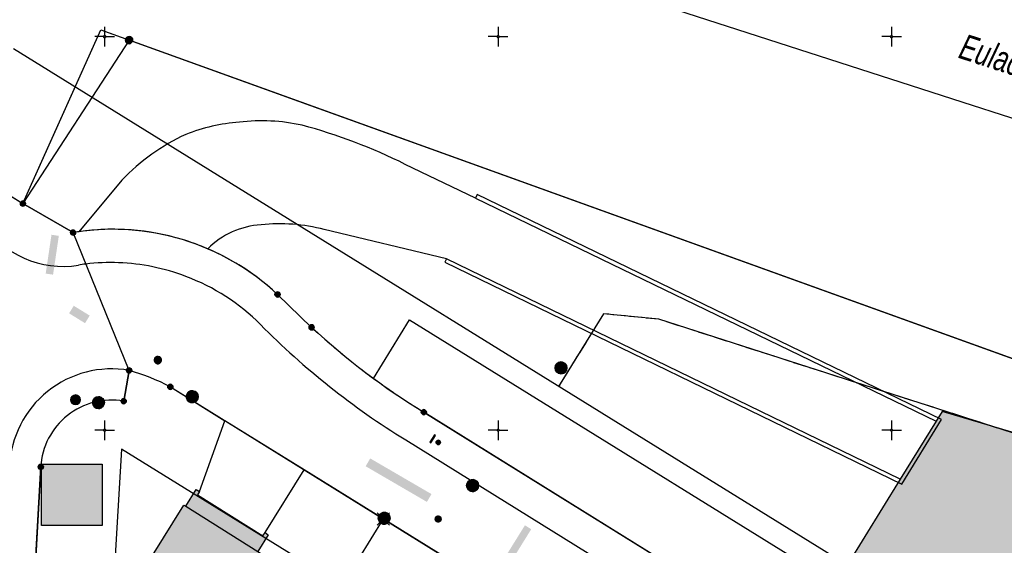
# Model space of a CAD drawing. Header units: metres. Extents: x 2695560 to 2696939, y 1260491 to 1262050.
# Tile 865 of 1005: x 2696171 to 2696233, y 1261768 to 1261801. Entities that reach past the tile are written whole.
import ezdxf

# ---------------------------------------------------------------- set-up
doc = ezdxf.new("R2010")
doc.units = ezdxf.units.M
doc.linetypes.add('ALL_S25', pattern=[1.06, 0.8, -0.26])
doc.linetypes.add('AUSGEZOGEN', pattern=[0])
for name, color, linetype in [('XR$1$AV_Flächen (EO)', 7, 'AUSGEZOGEN'), ('XR$1$AV_Gebäudeflächen (BB)', 7, 'AUSGEZOGEN'), ('XR$1$AV_Gebäudeflächen ut.', 7, 'AUSGEZOGEN'), ('XR$1$AV_Grenzpunkte', 7, 'AUSGEZOGEN'), ('XR$1$AV_Koordinatennetzpunkte', 7, 'AUSGEZOGEN'), ('XR$1$AV_Linien (BB)', 7, 'AUSGEZOGEN'), ('XR$1$AV_Linien (EO)', 7, 'AUSGEZOGEN'), ('XR$1$AV_Objektnamen (BB)', 7, 'AUSGEZOGEN'), ('XR$1$AV_Waldflächen', 7, 'AUSGEZOGEN'), ('XR$1$AW_LK_Schachtdeckel', 24, 'AUSGEZOGEN'), ('XR$1$EW_LK_Bauwerk_FL_Linie_Punkt', 1, 'AUSGEZOGEN'), ('XR$1$EW_LK_Knoten', 1, 'AUSGEZOGEN'), ('XR$1$GA_LK_Absperrarmatur', 32, 'AUSGEZOGEN'), ('XR$1$Liegenschaftsgrenzen', 7, 'AUSGEZOGEN'), ('XR$1$PFAV', 255, 'AUSGEZOGEN'), ('XR$1$PFAW', 255, 'AUSGEZOGEN'), ('XR$1$PFEW', 255, 'AUSGEZOGEN'), ('XR$1$PFGA', 255, 'AUSGEZOGEN'), ('XR$1$PFWA', 255, 'AUSGEZOGEN'), ('XR$1$RAEW', 8, 'AUSGEZOGEN'), ('XR$1$RP_Abstandslinie', 7, 'AUSGEZOGEN'), ('XR$1$WA_LK_Absperrarmatur', 171, 'AUSGEZOGEN')]:
    doc.layers.add(name, color=color, linetype=linetype)
doc.styles.add('ARIAL', font='arial.ttf')

# ---------------------------------------------------------------- blocks, each defined once
blk = doc.blocks.new('COMPLEXOBJECT_535')
at = {"layer": 'XR$1$AV_Linien (BB)', "color": 7, "linetype": 'AUSGEZOGEN', "transparency": 33554687}
blk.add_line((6198.569, 11789.751), (6194.097, 11791.888), dxfattribs=at)
for centre, radius, start, end in [((6184.325, 11783.308), 11.279, 93.89242, 111.69575), ((6185.01, 11783.025), 11.627, 77.42415, 97.17107), ((6178.41, 11760.397), 35.182, 63.52058, 74.956), ((6185.825, 11781.561), 13.478, 114.87992, 136.19811)]:
    blk.add_arc(centre, radius, start, end, dxfattribs=at)
blk = doc.blocks.new('COMPLEXOBJECT_537')
at = {"layer": 'XR$1$AV_Linien (BB)', "color": 7, "linetype": 'AUSGEZOGEN', "transparency": 33554687}
for centre, radius, start, end in [((6175.407, 11772.379), 13.271, 68.99007, 87.97419), ((6175.552, 11772.418), 13.183, 44.82726, 69.51786), ((6219.992, 11816.417), 49.354, 224.68429, 238.3926)]:
    blk.add_arc(centre, radius, start, end, dxfattribs=at)
blk = doc.blocks.new('COMPLEXOBJECT_550')
at = {"layer": 'XR$1$AV_Linien (BB)', "color": 7, "linetype": 'AUSGEZOGEN', "transparency": 33554687}
blk.add_line((6176.554, 11778.801), (6176.213, 11776.849), dxfattribs=at)
blk.add_lwpolyline([(6170.942, 11772.672), (6169.784, 11751.797), (6168.169, 11724.432)], dxfattribs=at)
blk.add_arc((6175.434, 11772.417), 4.5, 80.03548, 176.7546, dxfattribs=at)
blk = doc.blocks.new('COMPLEXOBJECT_551')
at = {"layer": 'XR$1$AV_Linien (BB)', "color": 7, "linetype": 'AUSGEZOGEN', "transparency": 33554687}
blk.add_line((6179.174, 11777.758), (6182.646, 11775.605), dxfattribs=at)
blk.add_arc((6172.415, 11764.591), 14.801, 62.82632, 73.7595, dxfattribs=at)
blk = doc.blocks.new('COMPLEXOBJECT_552')
at = {"layer": 'XR$1$AV_Linien (BB)', "color": 7, "linetype": 'AUSGEZOGEN', "transparency": 33554687}
blk.add_arc((6175.438, 11772.404), 6.493, 80.10231, 177.40637, dxfattribs=at)
blk = doc.blocks.new('COMPLEXOBJECT_553')
at = {"layer": 'XR$1$AV_Linien (BB)', "color": 7, "linetype": 'AUSGEZOGEN', "transparency": 33554687}
for centre, radius, start, end in [((6172.344, 11791.491), 6.084, 212.99779, 279.38986), ((6175.121, 11774.36), 11.271, 96.7061, 99.10822)]:
    blk.add_arc(centre, radius, start, end, dxfattribs=at)
blk = doc.blocks.new('COMPLEXOBJECT_557')
at = {"layer": 'XR$1$AV_Linien (BB)', "color": 7, "linetype": 'AUSGEZOGEN', "transparency": 33554687}
blk.add_line((6225.442, 11757.415), (6195.28, 11776.148), dxfattribs=at)
blk.add_arc((6219.157, 11815.184), 45.759, 233.73394, 238.54683, dxfattribs=at)
blk = doc.blocks.new('COMPLEXOBJECT_558')
at = {"layer": 'XR$1$AV_Linien (BB)', "color": 7, "linetype": 'AUSGEZOGEN', "transparency": 33554687}
blk.add_line((6196.722, 11785.884), (6188.951, 11787.748), dxfattribs=at)
for centre, radius, start, end in [((6186.118, 11776.99), 11.125, 75.24712, 96.08868), ((6185.278, 11782.778), 5.285, 93.68821, 134.84744)]:
    blk.add_arc(centre, radius, start, end, dxfattribs=at)
blk = doc.blocks.new('COMPLEXOBJECT_559')
at = {"layer": 'XR$1$AV_Linien (BB)', "color": 7, "linetype": 'AUSGEZOGEN', "transparency": 33554687}
for centre, radius, start, end in [((6175.52, 11772.479), 15.286, 73.16444, 98.11798), ((6175.525, 11772.493), 15.271, 66.75788, 73.16696)]:
    blk.add_arc(centre, radius, start, end, dxfattribs=at)
blk = doc.blocks.new('COMPLEXOBJECT_560')
at = {"layer": 'XR$1$AV_Linien (BB)', "color": 7, "linetype": 'AUSGEZOGEN', "transparency": 33554687}
blk.add_line((6169.81, 11789.398), (6172.991, 11787.555), dxfattribs=at)
blk.add_arc((6174.975, 11775.905), 11.818, 97.85023, 99.66536, dxfattribs=at)
blk = doc.blocks.new('COMPLEXOBJECT_561')
at = {"layer": 'XR$1$AV_Linien (BB)', "color": 7, "linetype": 'AUSGEZOGEN', "transparency": 33554687}
blk.add_line((6188.151, 11781.537), (6185.984, 11783.625), dxfattribs=at)
for centre, radius, start, end in [((6218.842, 11814.728), 45.206, 227.24176, 232.91425), ((6234.395, 11835.712), 71.325, 233.11212, 233.61965)]:
    blk.add_arc(centre, radius, start, end, dxfattribs=at)
blk = doc.blocks.new('COMPLEXOBJECT_1402')
at = {"layer": 'XR$1$Liegenschaftsgrenzen', "color": 7, "linetype": 'AUSGEZOGEN', "transparency": 33554687}
blk.add_line((6176.213, 11776.849), (6176.554, 11778.801), dxfattribs=at)
blk.add_arc((6175.434, 11772.417), 4.5, 80.03548, 176.7546, dxfattribs=at)
blk = doc.blocks.new('COMPLEXOBJECT_1409')
at = {"layer": 'XR$1$Liegenschaftsgrenzen', "color": 7, "linetype": 'AUSGEZOGEN', "transparency": 33554687}
blk.add_line((6185.984, 11783.625), (6188.151, 11781.537), dxfattribs=at)
blk.add_lwpolyline([(6195.28, 11776.148), (6242.941, 11746.547), (6295.172, 11714.191)], dxfattribs=at)
for centre, radius, start, end in [((6175.518, 11772.466), 15.299, 46.83471, 99.50725), ((6218.851, 11814.74), 45.221, 227.24269, 238.58411)]:
    blk.add_arc(centre, radius, start, end, dxfattribs=at)
blk = doc.blocks.new('BWAV19')
at = {"layer": 'XR$1$PFAV', "transparency": 33554687}
blk.add_hatch(color=7, dxfattribs=at).paths.add_polyline_path([(0, 0.24), (-0.024, 0.239), (-0.048, 0.235), (-0.072, 0.229), (-0.095, 0.221), (-0.116, 0.21), (-0.137, 0.197), (-0.156, 0.182), (-0.174, 0.165), (-0.19, 0.147), (-0.204, 0.127), (-0.215, 0.106), (-0.225, 0.083), (-0.232, 0.06), (-0.237, 0.036), (-0.24, 0.012), (-0.24, -0.012), (-0.237, -0.036), (-0.232, -0.06), (-0.225, -0.083), (-0.215, -0.106), (-0.204, -0.127), (-0.19, -0.147), (-0.174, -0.165), (-0.156, -0.182), (-0.137, -0.197), (-0.116, -0.21), (-0.095, -0.221), (-0.072, -0.229), (-0.048, -0.235), (-0.024, -0.239), (0, -0.24), (0.024, -0.239), (0.048, -0.235), (0.072, -0.229), (0.095, -0.221), (0.116, -0.21), (0.137, -0.197), (0.156, -0.182), (0.174, -0.165), (0.19, -0.147), (0.204, -0.127), (0.215, -0.106), (0.225, -0.083), (0.232, -0.06), (0.237, -0.036), (0.24, -0.012), (0.24, 0.012), (0.237, 0.036), (0.232, 0.06), (0.225, 0.083), (0.215, 0.106), (0.204, 0.127), (0.19, 0.147), (0.174, 0.165), (0.156, 0.182), (0.137, 0.197), (0.116, 0.21), (0.095, 0.221), (0.072, 0.229), (0.048, 0.235), (0.024, 0.239)])
at = {"color": 7, "transparency": 33554687}
for p, q in [((-0.5, 0.5), (-0.17, 0.17)), ((0.17, 0.17), (0.5, 0.5)), ((-0.5, -0.5), (-0.17, -0.17)), ((0.17, -0.17), (0.5, -0.5))]:
    blk.add_line(p, q, dxfattribs=at)
for start, end in [(90, 270), (270, 90)]:
    blk.add_arc((0, 0), 0.24, start, end, dxfattribs=at)
blk = doc.blocks.new('BAV15')
at = {"layer": 'XR$1$PFAV', "transparency": 33554687}
blk.add_hatch(color=7, dxfattribs=at).paths.add_polyline_path([(0.5, 0), (0.49, 0.1), (0.46, 0.2), (0.41, 0.29), (0.34, 0.36), (0.26, 0.42), (0.17, 0.47), (0.08, 0.49), (-0.03, 0.5), (-0.13, 0.48), (-0.22, 0.45), (-0.31, 0.4), (-0.38, 0.33), (-0.44, 0.24), (-0.48, 0.15), (-0.5, 0.05), (-0.5, -0.05), (-0.48, -0.15), (-0.44, -0.24), (-0.38, -0.33), (-0.31, -0.4), (-0.22, -0.45), (-0.13, -0.48), (-0.03, -0.5), (0.08, -0.49), (0.17, -0.47), (0.26, -0.42), (0.34, -0.36), (0.41, -0.29), (0.46, -0.2), (0.49, -0.1)])
at = {"color": 7, "transparency": 33554687}
for start, end in [(90, 270), (270, 90)]:
    blk.add_arc((0, 0), 0.5, start, end, dxfattribs=at)
at = {"layer": 'XR$1$PFAV', "transparency": 33554687}
blk.add_circle((0, 0), 0.5, dxfattribs=at)
blk = doc.blocks.new('BAV2041')
at = {"color": 7, "transparency": 33554687}
for p, q in [((-0.05, 0), (-0.5, 0)), ((0, 0.5), (0, 0.05)), ((0.05, 0), (0.5, 0)), ((0, -0.05), (0, -0.5))]:
    blk.add_line(p, q, dxfattribs=at)
blk.add_circle((0, 0), 0.05, dxfattribs=at)
for start, end in [(90, 270), (270, 90)]:
    blk.add_arc((0, 0), 0.05, start, end, dxfattribs=at)
blk = doc.blocks.new('BAW2088')
at = {"layer": 'XR$1$PFAW', "transparency": 33554687}
blk.add_hatch(color=253, dxfattribs=at).paths.add_polyline_path([(0.51, 0), (0.5, 0.101), (0.47, 0.197), (0.421, 0.286), (0.355, 0.362), (0.275, 0.424), (0.184, 0.469), (0.086, 0.494), (-0.015, 0.499), (-0.115, 0.484), (-0.21, 0.449), (-0.296, 0.395), (-0.369, 0.326), (-0.427, 0.243), (-0.467, 0.15), (-0.487, 0.051), (-0.487, -0.051), (-0.467, -0.15), (-0.427, -0.243), (-0.369, -0.326), (-0.296, -0.395), (-0.21, -0.449), (-0.115, -0.484), (-0.015, -0.499), (0.086, -0.494), (0.184, -0.469), (0.275, -0.424), (0.355, -0.362), (0.421, -0.286), (0.47, -0.197), (0.5, -0.101)])
at = {"transparency": 33554687}
for start, end in [(91.19481, 268.80519), (268.80519, 91.19481)]:
    blk.add_arc((0.01, 0), 0.5, start, end, dxfattribs=at)
at = {"layer": 'XR$1$PFAW', "transparency": 33554687}
blk.add_circle((0.01, 0), 0.5, dxfattribs=at)
blk = doc.blocks.new('BAW2082')
at = {"layer": 'XR$1$PFAW', "transparency": 33554687}
blk.add_hatch(color=7, dxfattribs=at).paths.add_polyline_path([(0.509, -0.003), (0.499, 0.098), (0.469, 0.194), (0.42, 0.283), (0.354, 0.359), (0.274, 0.421), (0.183, 0.466), (0.085, 0.491), (-0.016, 0.496), (-0.116, 0.481), (-0.211, 0.446), (-0.297, 0.392), (-0.37, 0.323), (-0.428, 0.24), (-0.468, 0.147), (-0.488, 0.047), (-0.488, -0.054), (-0.468, -0.153), (-0.428, -0.246), (-0.37, -0.329), (-0.297, -0.398), (-0.211, -0.452), (-0.116, -0.487), (-0.016, -0.502), (0.085, -0.497), (0.183, -0.472), (0.274, -0.427), (0.354, -0.366), (0.42, -0.289), (0.469, -0.2), (0.499, -0.104)])
at = {"transparency": 33554687}
for start, end in [(91.19481, 268.80519), (268.80519, 91.19481)]:
    blk.add_arc((0.01, 0), 0.5, start, end, dxfattribs=at)
at = {"layer": 'XR$1$PFAW', "transparency": 33554687}
blk.add_circle((0.009, -0.003), 0.5, dxfattribs=at)
blk = doc.blocks.new('BWA965')
at = {"layer": 'XR$1$PFWA', "transparency": 33554687}
blk.add_hatch(color=7, dxfattribs=at).paths.add_polyline_path([(0, 0.5), (-0.05, 0.5), (-0.1, 0.49), (-0.15, 0.48), (-0.2, 0.46), (-0.24, 0.44), (-0.29, 0.41), (-0.33, 0.38), (-0.36, 0.34), (-0.4, 0.31), (-0.42, 0.26), (-0.45, 0.22), (-0.47, 0.17), (-0.48, 0.13), (-0.49, 0.08), (-0.5, 0.03), (-0.5, -0.03), (-0.49, -0.08), (-0.48, -0.13), (-0.47, -0.17), (-0.45, -0.22), (-0.42, -0.26), (-0.4, -0.31), (-0.36, -0.34), (-0.33, -0.38), (-0.29, -0.41), (-0.24, -0.44), (-0.2, -0.46), (-0.15, -0.48), (-0.1, -0.49), (-0.05, -0.5), (0, -0.5), (0.05, -0.5), (0.1, -0.49), (0.15, -0.48), (0.2, -0.46), (0.24, -0.44), (0.29, -0.41), (0.33, -0.38), (0.36, -0.34), (0.4, -0.31), (0.42, -0.26), (0.45, -0.22), (0.47, -0.17), (0.48, -0.13), (0.49, -0.08), (0.5, -0.03), (0.5, 0.03), (0.49, 0.08), (0.48, 0.13), (0.47, 0.17), (0.45, 0.22), (0.42, 0.26), (0.4, 0.31), (0.36, 0.34), (0.33, 0.38), (0.29, 0.41), (0.24, 0.44), (0.2, 0.46), (0.15, 0.48), (0.1, 0.49), (0.05, 0.5)])
at = {"transparency": 33554687}
blk.add_line((0, 0.5), (0, -0.5), dxfattribs=at)
for start, end in [(90, 270), (270, 90)]:
    blk.add_arc((0, 0), 0.5, start, end, dxfattribs=at)
blk = doc.blocks.new('BGA965')
at = {"layer": 'XR$1$PFGA', "transparency": 33554687}
blk.add_hatch(color=7, dxfattribs=at).paths.add_polyline_path([(0.5, 0), (0.49, 0.1), (0.46, 0.2), (0.41, 0.29), (0.34, 0.36), (0.26, 0.42), (0.17, 0.47), (0.08, 0.49), (-0.03, 0.5), (-0.13, 0.48), (-0.22, 0.45), (-0.31, 0.4), (-0.38, 0.33), (-0.44, 0.24), (-0.48, 0.15), (-0.5, 0.05), (-0.5, -0.05), (-0.48, -0.15), (-0.44, -0.24), (-0.38, -0.33), (-0.31, -0.4), (-0.22, -0.45), (-0.13, -0.48), (-0.03, -0.5), (0.08, -0.49), (0.17, -0.47), (0.26, -0.42), (0.34, -0.36), (0.41, -0.29), (0.46, -0.2), (0.49, -0.1)])
at = {"color": 32, "transparency": 33554687}
blk.add_line((0, 0.5), (0, -0.5), dxfattribs=at)
for start, end in [(90, 270), (270, 90)]:
    blk.add_arc((0, 0), 0.5, start, end, dxfattribs=at)
at = {"layer": 'XR$1$PFGA', "transparency": 33554687}
blk.add_circle((0, 0), 0.5, dxfattribs=at)
blk = doc.blocks.new('BEW15')
at = {"layer": 'XR$1$PFEW', "transparency": 33554687}
h = blk.add_hatch(color=7, dxfattribs=at)
h.paths.add_polyline_path([(-0.5, 0), (-0.5, -0.05), (-0.49, -0.1), (-0.48, -0.15), (-0.46, -0.2), (-0.44, -0.24), (-0.41, -0.29), (-0.38, -0.33), (-0.34, -0.36), (-0.31, -0.4), (-0.26, -0.42), (-0.22, -0.45), (-0.17, -0.47), (-0.13, -0.48), (-0.08, -0.49), (-0.03, -0.5), (0.03, -0.5), (0.08, -0.49), (0.13, -0.48), (0.17, -0.47), (0.22, -0.45), (0.26, -0.42), (0.31, -0.4), (0.34, -0.36), (0.38, -0.33), (0.41, -0.29), (0.44, -0.24), (0.46, -0.2), (0.48, -0.15), (0.49, -0.1), (0.5, -0.05), (0.5, 0), (0.5, 0.05), (0.49, 0.1), (0.48, 0.15), (0.46, 0.2), (0.44, 0.24), (0.41, 0.29), (0.38, 0.33), (0.34, 0.36), (0.31, 0.4), (0.26, 0.42), (0.22, 0.45), (0.17, 0.47), (0.13, 0.48), (0.08, 0.49), (0.03, 0.5), (-0.03, 0.5), (-0.08, 0.49), (-0.13, 0.48), (-0.17, 0.47), (-0.22, 0.45), (-0.26, 0.42), (-0.31, 0.4), (-0.34, 0.36), (-0.38, 0.33), (-0.41, 0.29), (-0.44, 0.24), (-0.46, 0.2), (-0.48, 0.15), (-0.49, 0.1), (-0.5, 0.05)])
h.paths.add_polyline_path([(0.01, 0), (0.01, 0), (0.01, 0), (0.01, 0), (0.01, 0), (0.01, 0), (0.01, 0), (0.01, -0.01), (0.01, -0.01), (0.01, -0.01), (0.01, -0.01), (0.01, -0.01), (0, -0.01), (0, -0.01), (0, -0.01), (0, -0.01), (0, -0.01), (0, -0.01), (0, -0.01), (0, -0.01), (0, -0.01), (0, -0.01), (0, -0.01), (-0.01, -0.01), (-0.01, -0.01), (-0.01, -0.01), (-0.01, -0.01), (-0.01, 0), (-0.01, 0), (-0.01, 0), (-0.01, 0), (-0.01, 0), (-0.01, 0), (-0.01, 0), (-0.01, 0), (-0.01, 0), (-0.01, 0), (-0.01, 0.01), (-0.01, 0.01), (-0.01, 0.01), (-0.01, 0.01), (-0.01, 0.01), (0, 0.01), (0, 0.01), (0, 0.01), (0, 0.01), (0, 0.01), (0, 0.01), (0, 0.01), (0, 0.01), (0, 0.01), (0, 0.01), (0, 0.01), (0.01, 0.01), (0.01, 0.01), (0.01, 0.01), (0.01, 0.01), (0.01, 0.01), (0.01, 0.01), (0.01, 0), (0.01, 0), (0.01, 0)], flags=16)
at = {"color": 1, "transparency": 33554687}
for start, end in [(0, 180), (180, 0)]:
    blk.add_arc((0, 0), 0.5, start, end, dxfattribs=at)
at = {"layer": 'XR$1$PFEW', "transparency": 33554687}
blk.add_circle((0, 0), 0.5, dxfattribs=at)
blk = doc.blocks.new('BEWLP2549_S')
at = {"layer": 'XR$1$PFEW', "transparency": 33554687}
blk.add_hatch(color=7, dxfattribs=at).paths.add_polyline_path([(0.5, 0), (0.49, 0.101), (0.459, 0.197), (0.41, 0.286), (0.344, 0.362), (0.264, 0.424), (0.174, 0.469), (0.076, 0.494), (-0.025, 0.499), (-0.125, 0.484), (-0.22, 0.449), (-0.306, 0.395), (-0.379, 0.326), (-0.437, 0.243), (-0.477, 0.15), (-0.497, 0.051), (-0.497, -0.051), (-0.477, -0.15), (-0.437, -0.243), (-0.379, -0.326), (-0.306, -0.395), (-0.22, -0.449), (-0.125, -0.484), (-0.025, -0.499), (0.076, -0.494), (0.174, -0.469), (0.264, -0.424), (0.344, -0.362), (0.41, -0.286), (0.459, -0.197), (0.49, -0.101)])
at = {"color": 1, "transparency": 33554687}
for p, q in [((0.354, -0.354), (-0.354, 0.354)), ((-0.354, -0.354), (0.354, 0.354))]:
    blk.add_line(p, q, dxfattribs=at)
for start, end in [(91.38095, 268.61905), (268.61905, 91.38095)]:
    blk.add_arc((0, 0), 0.5, start, end, dxfattribs=at)
at = {"layer": 'XR$1$PFEW', "transparency": 33554687}
blk.add_circle((0, 0), 0.5, dxfattribs=at)
blk = doc.blocks.new('BEW957')
at = {"layer": 'XR$1$RAEW', "transparency": 33554687}
blk.add_hatch(color=1, dxfattribs=at).paths.add_polyline_path([(-0.5, 0), (-0.5, -0.05), (-0.49, -0.1), (-0.48, -0.15), (-0.46, -0.2), (-0.44, -0.24), (-0.41, -0.29), (-0.38, -0.33), (-0.34, -0.36), (-0.31, -0.4), (-0.26, -0.42), (-0.22, -0.45), (-0.17, -0.47), (-0.13, -0.48), (-0.08, -0.49), (-0.03, -0.5), (0.03, -0.5), (0.08, -0.49), (0.13, -0.48), (0.17, -0.47), (0.22, -0.45), (0.26, -0.42), (0.31, -0.4), (0.34, -0.36), (0.38, -0.33), (0.41, -0.29), (0.44, -0.24), (0.46, -0.2), (0.48, -0.15), (0.49, -0.1), (0.5, -0.05), (0.5, 0), (0.5, 0.05), (0.49, 0.1), (0.48, 0.15), (0.46, 0.2), (0.44, 0.24), (0.41, 0.29), (0.38, 0.33), (0.34, 0.36), (0.31, 0.4), (0.26, 0.42), (0.22, 0.45), (0.17, 0.47), (0.13, 0.48), (0.08, 0.49), (0.03, 0.5), (-0.03, 0.5), (-0.08, 0.49), (-0.13, 0.48), (-0.17, 0.47), (-0.22, 0.45), (-0.26, 0.42), (-0.31, 0.4), (-0.34, 0.36), (-0.38, 0.33), (-0.41, 0.29), (-0.44, 0.24), (-0.46, 0.2), (-0.48, 0.15), (-0.49, 0.1), (-0.5, 0.05)])
at = {"color": 1, "transparency": 33554687}
for start, end in [(90, 180), (180, 270), (0, 90), (270, 0)]:
    blk.add_arc((0, 0), 0.5, start, end, dxfattribs=at)
at = {"layer": 'XR$1$RAEW', "color": 1, "transparency": 33554687}
blk.add_circle((0, 0), 0.5, dxfattribs=at)
blk = doc.blocks.new('BEWG5')
at = {"transparency": 33554687}
blk.add_hatch(color=1, dxfattribs=at).paths.add_polyline_path([(-0.083375, -0.5), (0.083375, -0.5), (0.083375, 0.5), (-0.083375, 0.5)])
at = {"color": 1, "transparency": 33554687}
blk.add_lwpolyline([(-0.083375, -0.5), (0.083375, -0.5), (0.083375, 0.5), (-0.083375, 0.5), (-0.083375, -0.5)], close=True, dxfattribs=at)

msp = doc.modelspace()

# ---------------------------------------------------------------- hatches: boundary and pattern name
at = {"transparency": 33554687}
for points in [[(2696172.225, 1261784.762), (2696172.693, 1261784.692), (2696173.059, 1261787.157), (2696172.592, 1261787.227)], [(2696174.008, 1261782.717), (2696173.711, 1261782.236), (2696174.724, 1261781.611), (2696175.021, 1261782.092)], [(2696171.949, 1261772.654), (2696171.949, 1261768.753), (2696175.803, 1261768.753), (2696175.803, 1261772.654)], [(2696192.843, 1261773.021), (2696192.553, 1261772.523), (2696196.445, 1261770.259), (2696196.735, 1261770.757)], [(2696201.361, 1261766.665), (2696201.763, 1261766.415), (2696203.072, 1261768.524), (2696202.671, 1261768.773)]]:
    msp.add_hatch(color=7, dxfattribs=at).paths.add_polyline_path(points)
at = {"layer": 'XR$1$AV_Gebäudeflächen (BB)', "true_color": 0xd2d2d2, "transparency": 33554687}
msp.add_hatch(color=254, dxfattribs=at).paths.add_polyline_path([(2696185.981, 1261756.749), (2696190.524, 1261764.094), (2696187.078, 1261766.255), (2696185.704, 1261767.116), (2696186.368, 1261768.175), (2696186.158, 1261768.307), (2696186.025, 1261768.095), (2696181.862, 1261770.705), (2696181.995, 1261770.916), (2696181.784, 1261771.048), (2696181.121, 1261769.989), (2696181.011, 1261770.058), (2696176.422, 1261762.71)])
at = {"layer": 'XR$1$AV_Gebäudeflächen ut.', "true_color": 0xf5f5f5, "transparency": 33554687}
msp.add_hatch(color=7, dxfattribs=at).paths.add_polyline_path([(2696223.139, 1261766.243), (2696233.644, 1261759.771), (2696241.339, 1261772.153), (2696273.315, 1261752.337), (2696265.641, 1261739.954), (2696271.593, 1261736.233), (2696283.049, 1261754.704), (2696256.818, 1261770.945), (2696253.804, 1261766.077), (2696245.688, 1261771.101), (2696229.185, 1261776.008), (2696228.792, 1261775.384), (2696226.522, 1261771.702)])
at = {"layer": 'XR$1$AV_Waldflächen', "transparency": 33554687}
h = msp.add_hatch(dxfattribs=at)
h.set_pattern_fill('MUSTER', scale=15000, style=0, pattern_type=2)
h.set_pattern_definition([(0, (2725855, 1291000), (15000, 15000), [15000, -15000]), (90, (2725855, 1291000), (-15000, 15000), [15000, -15000])])
h.paths.add_polyline_path([(2696170.78, 1261789.208), (2696172.069, 1261792.085), (2696175.722, 1261800.239), (2696189.058, 1261795.434), (2696203.28, 1261790.309), (2696237.562, 1261777.956), (2696267.192, 1261771.028), (2696297.097, 1261768.995), (2696316.522, 1261767.675), (2696350.68, 1261768.162), (2696370.523, 1261755.058), (2696373.982, 1261752.773), (2696390.021, 1261726.79), (2696405.21, 1261718.73), (2696405.594, 1261719.381), (2696405.364, 1261719.518), (2696408.591, 1261724.928), (2696400.781, 1261733.112), (2696389.528, 1261752.551), (2696383.47, 1261761.804), (2696369.926, 1261774.685), (2696360.14, 1261779.969), (2696349.441, 1261782.831), (2696337.092, 1261783.774), (2696303.545, 1261780.118), (2696288.924, 1261780.333), (2696271.399, 1261782.436), (2696245.838, 1261790.697), (2696231.101, 1261795.428), (2696205.16, 1261803.822), (2696161.744, 1261814.888), (2696160.221, 1261807.367), (2696165.79, 1261795.28), (2696166.98, 1261791.56)], flags=0)

# ---------------------------------------------------------------- linework, layer by layer
at = {"color": 24, "lineweight": -3, "transparency": 33554687}
msp.add_lwpolyline([(2696171.949, 1261772.654), (2696175.803, 1261772.654), (2696175.803, 1261768.753), (2696171.949, 1261768.753), (2696171.949, 1261772.654)], close=True, dxfattribs=at)
at = {"layer": 'XR$1$AV_Flächen (EO)', "color": 7, "linetype": 'AUSGEZOGEN', "transparency": 33554687}
for p, q in [((2696228.792, 1261775.384), (2696226.522, 1261771.702)), ((2696226.522, 1261771.702), (2696223.139, 1261766.243))]:
    msp.add_line(p, q, dxfattribs=at)
msp.add_lwpolyline([(2696197.692, 1261785.694), (2696197.587, 1261785.478), (2696226.612, 1261771.391), (2696229.136, 1261775.484), (2696199.644, 1261789.777), (2696199.539, 1261789.561), (2696228.792, 1261775.384), (2696226.522, 1261771.702), (2696197.692, 1261785.694)], close=True, dxfattribs=at)
msp.add_lwpolyline([(2696283.049, 1261754.704), (2696256.818, 1261770.945), (2696253.804, 1261766.077), (2696245.688, 1261771.101), (2696229.185, 1261776.008), (2696228.792, 1261775.384)], dxfattribs=at)
at = {"layer": 'XR$1$AV_Linien (BB)', "color": 7, "linetype": 'AUSGEZOGEN', "transparency": 33554687}
for p, q in [((2696189.058, 1261795.434), (2696203.28, 1261790.309)), ((2696170.78, 1261789.208), (2696172.069, 1261792.085)), ((2696166.98, 1261791.56), (2696170.78, 1261789.208)), ((2696177.068, 1261790.7), (2696174.331, 1261787.422)), ((2696181.995, 1261770.916), (2696183.616, 1261775.415)), ((2696188.641, 1261772.299), (2696183.616, 1261775.415)), ((2696186.158, 1261768.307), (2696188.641, 1261772.299))]:
    msp.add_line(p, q, dxfattribs=at)
for points in [[(2696408.591, 1261724.928), (2696400.781, 1261733.112), (2696389.528, 1261752.551), (2696383.47, 1261761.804), (2696369.926, 1261774.685), (2696360.14, 1261779.969), (2696349.441, 1261782.831), (2696337.092, 1261783.774), (2696303.545, 1261780.118), (2696288.924, 1261780.333), (2696271.399, 1261782.436), (2696245.838, 1261790.697), (2696231.101, 1261795.428), (2696205.16, 1261803.822), (2696161.744, 1261814.888)], [(2696172.069, 1261792.085), (2696175.722, 1261800.239), (2696189.058, 1261795.434)], [(2696203.28, 1261790.309), (2696237.562, 1261777.956), (2696267.192, 1261771.028), (2696297.097, 1261768.995)], [(2696199.539, 1261789.561), (2696228.792, 1261775.384), (2696226.522, 1261771.702), (2696197.692, 1261785.694)], [(2696193.059, 1261778.099), (2696195.348, 1261781.826), (2696228.781, 1261761.119)], [(2696195.096, 1261774.195), (2696199.968, 1261771.178), (2696226.661, 1261754.606), (2696261.486, 1261733.054), (2696307.98, 1261704.29), (2696332.744, 1261688.971), (2696353.868, 1261675.887), (2696372.873, 1261664.148)], [(2696219.004, 1261753.501), (2696217.23, 1261754.6), (2696206.17, 1261761.45), (2696199.92, 1261765.32), (2696193.67, 1261769.18), (2696188.641, 1261772.299)], [(2696185.981, 1261756.749), (2696176.422, 1261762.71), (2696181.011, 1261770.058), (2696181.121, 1261769.989), (2696181.784, 1261771.048), (2696181.995, 1261770.916)], [(2696181.995, 1261770.916), (2696181.862, 1261770.705), (2696186.025, 1261768.095), (2696186.158, 1261768.307)], [(2696186.158, 1261768.307), (2696186.368, 1261768.175), (2696185.704, 1261767.116), (2696187.078, 1261766.255), (2696190.524, 1261764.094)]]:
    msp.add_lwpolyline(points, dxfattribs=at)
for centre, radius, start, end in [((2696176.479, 1261772.261), 15.316, 46.84934, 66.76647), ((2696176.365, 1261772.349), 13.112, 87.89944, 96.9668)]:
    msp.add_arc(centre, radius, start, end, dxfattribs=at)
at = {"layer": 'XR$1$AV_Linien (EO)', "color": 7, "linetype": 'AUSGEZOGEN', "transparency": 33554687}
msp.add_line((2696181.121, 1261769.989), (2696185.704, 1261767.116), dxfattribs=at)
at = {"layer": 'XR$1$Liegenschaftsgrenzen', "color": 7, "linetype": 'AUSGEZOGEN', "transparency": 33554687}
for p, q in [((2696166.98, 1261791.56), (2696170.78, 1261789.208)), ((2696173.961, 1261787.365), (2696170.78, 1261789.208)), ((2696177.524, 1261778.611), (2696173.961, 1261787.365)), ((2696180.144, 1261777.568), (2696193.67, 1261769.18)), ((2696170.754, 1261751.607), (2696171.912, 1261772.482)), ((2696193.67, 1261769.18), (2696199.92, 1261765.32))]:
    msp.add_line(p, q, dxfattribs=at)
for points in [[(2696329.487, 1261767.86), (2696316.522, 1261767.675), (2696267.192, 1261771.028), (2696237.562, 1261777.956), (2696177.521, 1261799.591), (2696170.78, 1261789.208)], [(2696193.67, 1261769.18), (2696190.524, 1261764.094), (2696185.981, 1261756.749), (2696179.4, 1261746.11)]]:
    msp.add_lwpolyline(points, dxfattribs=at)
msp.add_arc((2696173.385, 1261764.401), 14.801, 62.82632, 73.7595, dxfattribs=at)
at = {"layer": 'XR$1$RP_Abstandslinie', "color": 7, "linetype": 'AUSGEZOGEN', "transparency": 33554687}
for points in [[(2696072.698, 1261935.731), (2696071.293, 1261924.696), (2696089.264, 1261878.02), (2696099.233, 1261862.691), (2696120.704, 1261832.609), (2696132.892, 1261817.857), (2696154.578, 1261806.15), (2696159.764, 1261805.107), (2696160.28, 1261807.24), (2696165.79, 1261795.28), (2696166.98, 1261791.56), (2696170.78, 1261789.208), (2696175.722, 1261800.239), (2696237.562, 1261777.956)], [(2696369.73, 1261675.49), (2696337.2, 1261695.63), (2696299.79, 1261718.79), (2696259.83, 1261743.53), (2696224.97, 1261765.11), (2696170.17, 1261799.04)], [(2696274.92, 1261768.61), (2696255.02, 1261772.16), (2696254.34, 1261768.32), (2696243.74, 1261771.41), (2696211.17, 1261781.86), (2696207.67, 1261782.21), (2696204.81, 1261777.59)], [(2696364.372, 1261657.635), (2696327.73, 1261680.32), (2696290.32, 1261703.48), (2696250.35, 1261728.22), (2696215.49, 1261749.81), (2696177.04, 1261773.61), (2696174.1, 1261723.99), (2696219.716, 1261694.975)]]:
    msp.add_lwpolyline(points, dxfattribs=at)
at = {"layer": 'XR$1$RP_Abstandslinie', "color": 7, "linetype": 'ALL_S25', "transparency": 33554687}
msp.add_lwpolyline([(2696393.1, 1261714.92), (2696389.469, 1261721.449), (2696376.995, 1261728.854), (2696366.631, 1261745.644), (2696347.741, 1261758.119), (2696316.254, 1261757.67), (2696273.43, 1261760.581), (2696274.92, 1261768.61), (2696255.02, 1261772.16), (2696254.34, 1261768.32), (2696243.74, 1261771.41), (2696211.17, 1261781.86), (2696207.67, 1261782.21), (2696204.81, 1261777.59)], dxfattribs=at)

# ---------------------------------------------------------------- block references
at = {"layer": 'XR$1$AV_Grenzpunkte', "color": 7, "linetype": 'AUSGEZOGEN', "lineweight": -3, "transparency": 33554687}
for name, p, xscale, yscale in [('BAV15', (2696177.521, 1261799.591), 0.4549999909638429, 0.4549999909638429), ('BAV15', (2696170.78, 1261789.208), 0.3249999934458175, 0.3249999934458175), ('BAV15', (2696173.961, 1261787.365), 0.3249999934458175, 0.3249999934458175), ('BAV15', (2696186.954, 1261783.435), 0.3249999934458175, 0.3249999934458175), ('BAV15', (2696189.121, 1261781.347), 0.3249999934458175, 0.3249999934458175), ('BAV15', (2696177.524, 1261778.611), 0.3249999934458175, 0.3249999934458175), ('BAV15', (2696180.144, 1261777.568), 0.3249999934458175, 0.3249999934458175), ('BAV15', (2696177.183, 1261776.659), 0.3249999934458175, 0.3249999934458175), ('BAV15', (2696196.25, 1261775.958), 0.3249999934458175, 0.3249999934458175), ('BAV15', (2696171.912, 1261772.482), 0.3249999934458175, 0.3249999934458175), ('BWAV19', (2696193.67, 1261769.18), 0.7800000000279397, 0.7800000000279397)]:
    msp.add_blockref(name, p, dxfattribs=dict(at, xscale=xscale, yscale=yscale))
at = {"layer": 'XR$1$AV_Koordinatennetzpunkte', "color": 7, "linetype": 'AUSGEZOGEN', "lineweight": -3, "transparency": 33554687, "xscale": 1.25, "yscale": 1.25}
for p in [(2696175.97, 1261799.81), (2696200.97, 1261799.81), (2696225.97, 1261799.81), (2696175.97, 1261774.81), (2696200.97, 1261774.81), (2696225.97, 1261774.81)]:
    msp.add_blockref('BAV2041', p, dxfattribs=at)
at = {"layer": 'XR$1$AV_Linien (BB)', "color": 7, "linetype": 'AUSGEZOGEN', "lineweight": -3, "transparency": 33554687}
for name in ['COMPLEXOBJECT_535', 'COMPLEXOBJECT_560', 'COMPLEXOBJECT_553', 'COMPLEXOBJECT_559', 'COMPLEXOBJECT_558', 'COMPLEXOBJECT_537', 'COMPLEXOBJECT_561', 'COMPLEXOBJECT_552', 'COMPLEXOBJECT_550', 'COMPLEXOBJECT_551', 'COMPLEXOBJECT_557']:
    msp.add_blockref(name, (2690000.97, 1249999.81), dxfattribs=at)
at = {"layer": 'XR$1$AW_LK_Schachtdeckel', "color": 24, "linetype": 'AUSGEZOGEN', "lineweight": -3, "transparency": 33554687, "xscale": 0.7499999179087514, "yscale": 0.7499999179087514}
msp.add_blockref('BAW2082', (2696204.956, 1261778.773), dxfattribs=at)
at = {"layer": 'XR$1$AW_LK_Schachtdeckel', "color": 24, "linetype": 'AUSGEZOGEN', "lineweight": -3, "transparency": 33554687}
for p, xscale, yscale, rotation in [((2696181.525, 1261776.948), 0.7578193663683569, 0.7578193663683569, 329.210532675), ((2696199.335, 1261771.303), 0.7578193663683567, 0.7578193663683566, 327.539263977)]:
    msp.add_blockref('BAW2088', p, dxfattribs=dict(at, xscale=xscale, yscale=yscale, rotation=rotation))
at = {"layer": 'XR$1$EW_LK_Bauwerk_FL_Linie_Punkt', "color": 1, "linetype": 'AUSGEZOGEN', "lineweight": -3, "transparency": 33554687, "xscale": 0.5999999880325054, "yscale": 0.5999999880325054}
msp.add_blockref('BEW15', (2696174.123, 1261776.75), dxfattribs=at)
at = {"layer": 'XR$1$EW_LK_Knoten', "color": 1, "linetype": 'AUSGEZOGEN', "lineweight": -3, "transparency": 33554687}
for name, p, xscale, yscale in [('BEWLP2549_S', (2696175.58, 1261776.565), 0.749999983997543, 0.749999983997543), ('BEW957', (2696197.167, 1261774.037), 0.2749999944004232, 0.2749999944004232)]:
    msp.add_blockref(name, p, dxfattribs=dict(at, xscale=xscale, yscale=yscale))
for name, p, xscale, yscale, rotation in [('BEW957', (2696174.123, 1261776.75), 0.2749999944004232, 0.2749999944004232, 270), ('BEWG5', (2696196.811, 1261774.259), 0.5499999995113, 0.5499999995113, 147.9537), ('BEWLP2549_S', (2696193.729, 1261769.219), 0.749999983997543, 0.7499999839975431, 11.22389999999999)]:
    msp.add_blockref(name, p, dxfattribs=dict(at, xscale=xscale, yscale=yscale, rotation=rotation))
at = {"layer": 'XR$1$GA_LK_Absperrarmatur', "color": 32, "linetype": 'AUSGEZOGEN', "lineweight": -3, "transparency": 33554687, "xscale": 0.3749999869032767, "yscale": 0.3749999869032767, "rotation": 148.3847999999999}
msp.add_blockref('BGA965', (2696197.154, 1261769.172), dxfattribs=at)
at = {"layer": 'XR$1$Liegenschaftsgrenzen', "color": 7, "linetype": 'AUSGEZOGEN', "lineweight": -3, "transparency": 33554687}
for name in ['COMPLEXOBJECT_1409', 'COMPLEXOBJECT_1402']:
    msp.add_blockref(name, (2690000.97, 1249999.81), dxfattribs=at)
at = {"layer": 'XR$1$WA_LK_Absperrarmatur', "color": 171, "linetype": 'AUSGEZOGEN', "lineweight": -3, "transparency": 33554687, "xscale": 0.4755282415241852, "yscale": 0.4755282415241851, "rotation": 328.310542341}
msp.add_blockref('BWA965', (2696179.344, 1261779.267), dxfattribs=at)

# ---------------------------------------------------------------- texts
at = {"layer": 'XR$1$AV_Objektnamen (BB)', "color": 7, "transparency": 33554687, "insert": (2696232.684, 1261798.498), "char_height": 1.61403, "width": 5.42552, "attachment_point": 5, "rotation": 342.0693, "style": 'ARIAL'}
msp.add_mtext('\\A1;{\\fArial|i1|b0;\\H1.614032;\\W0.700000;\\C7;Eulach}\\P', dxfattribs=at)

doc.saveas('drawing.dxf')
